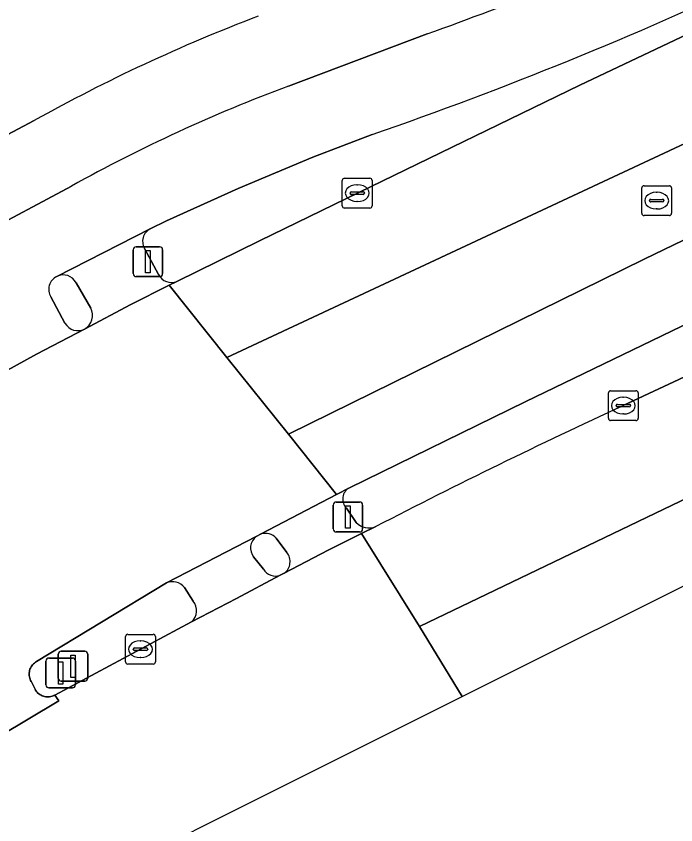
# Model space of a CAD drawing. Extents: x 157445 to 158888, y 383061 to 384688.
# Drawn here: x 158837.37 to 158859.49, y 383805.8 to 383832.92 of the extents above; entities that cross this region are included whole.
import ezdxf

# ---------------------------------------------------------------- set-up
doc = ezdxf.new("R2010")
doc.units = 0
for name, color, linetype in [('IMGEO_Berm_groen', 7, 'Continuous'), ('IMGEO_Berm_open', 7, 'Continuous'), ('IMGEO_Fietspad_gesloten', 7, 'Continuous'), ('IMGEO_Fietspad_open', 7, 'Continuous'), ('IMGEO_Kolk', 7, 'Continuous'), ('IMGEO_Lichtmast', 7, 'Continuous'), ('IMGEO_OVBaan_gesloten', 7, 'Continuous'), ('IMGEO_Rijbaan_regionaal_gesloten', 7, 'Continuous'), ('IMGEO_Rioolput', 7, 'Continuous'), ('IMGEO_Verkeerseiland_open', 7, 'Continuous'), ('IMGEO_Verkeersregelinstallatiepaal', 7, 'Continuous'), ('IMGEO_Voetpad_open', 7, 'Continuous')]:
    doc.layers.add(name, color=color, linetype=linetype)

msp = doc.modelspace()

# ---------------------------------------------------------------- linework, layer by layer
at = {"layer": 'IMGEO_Berm_groen'}
msp.add_lwpolyline([(158810.213, 383842.194), (158817.194, 383819.764), (158818.029, 383817.666), (158821.398, 383819.917), (158825.61, 383822.511), (158830.025, 383825.131), (158830.935, 383825.659), (158831.739, 383826.107), (158837.971, 383829.417)], dxfattribs=at)
msp.add_arc((158865.754, 383779.629), 57.015, 110.8214, 119.1631, dxfattribs=at)
at = {"layer": 'IMGEO_Berm_open'}
for points in [[(158842.756, 383824.023), (158845.526, 383825.382), (158848.864, 383827.011), (158856.275, 383830.608), (158863.684, 383834.124), (158865.722, 383835.055), (158866.279, 383835.309), (158868.627, 383836.382), (158868.661, 383836.398), (158871.647, 383837.799), (158871.97, 383837.95), (158872.993, 383838.43), (158873.923, 383838.869)], [(158849.31, 383828.952), (158847.315, 383828.187), (158844.814, 383827.146), (158842.409, 383826.056), (158841.865, 383825.789)], [(158841.671, 383825.123), (158842.143, 383824.251)]]:
    msp.add_lwpolyline(points, dxfattribs=at)
for centre, radius, start, end in [((158805.314, 383955.911), 134.366, 289.11327, 295.12798), ((158842.094, 383825.361), 0.485, 118.1366, 209.3826), ((158842.574, 383824.472), 0.484, 207.1345, 292.061)]:
    msp.add_arc(centre, radius, start, end, dxfattribs=at)
at = {"layer": 'IMGEO_Fietspad_gesloten'}
for points in [[(158851.148, 383832.324), (158846.497, 383830.573)], [(158838.729, 383824.19), (158841.865, 383825.789), (158842.409, 383826.056), (158844.814, 383827.146), (158847.315, 383828.187), (158849.31, 383828.952)], [(158839.22, 383827.218), (158833.018, 383823.91), (158832.144, 383823.428), (158831.307, 383822.913)], [(158839.005, 383822.621), (158838.531, 383823.507)], [(158836.637, 383820.812), (158838.051, 383821.584), (158839.665, 383822.425)]]:
    msp.add_lwpolyline(points, dxfattribs=at)
for centre, radius, start, end in [((158812.861, 383939.366), 113.683, 289.68138, 294.21708), ((158805.314, 383955.911), 134.366, 289.11327, 295.12798), ((158865.015, 383780.838), 53.071, 110.422, 119.0813), ((158838.941, 383823.758), 0.481, 116.147, 211.5195), ((158839.438, 383822.87), 0.499, 209.8737, 297.0467)]:
    msp.add_arc(centre, radius, start, end, dxfattribs=at)
at = {"layer": 'IMGEO_Fietspad_open'}
for points in [[(158845.418, 383815.468), (158842.407, 383813.911)], [(158845.66, 383814.366), (158845.331, 383814.781)], [(158843.254, 383812.6), (158844.762, 383813.392), (158846.225, 383814.166)], [(158843.017, 383813.752), (158843.309, 383813.298)]]:
    msp.add_lwpolyline(points, dxfattribs=at)
for centre, radius, start, end in [((158845.721, 383815.081), 0.492, 128.0204, 217.5448), ((158846.069, 383814.624), 0.484, 212.265, 288.7489), ((158842.61, 383813.438), 0.514, 37.5849, 113.1963), ((158842.9, 383812.979), 0.519, 313.0497, 37.9395)]:
    msp.add_arc(centre, radius, start, end, dxfattribs=at)
at = {"layer": 'IMGEO_Kolk'}
for p, q in [((158848.307, 383826.559), (158848.307, 383827.411)), ((158848.382, 383827.485), (158849.234, 383827.485)), ((158849.308, 383827.411), (158849.308, 383826.559)), ((158848.609, 383827.028), (158849.007, 383827.028)), ((158848.795, 383827.265), (158848.82, 383827.265)), ((158848.566, 383826.979), (158848.566, 383826.991)), ((158849.004, 383826.942), (158848.606, 383826.942)), ((158849.05, 383826.991), (158849.05, 383826.979)), ((158849.234, 383826.485), (158848.382, 383826.485)), ((158848.818, 383826.705), (158848.793, 383826.705)), ((158857.23, 383819.431), (158857.23, 383820.283)), ((158857.305, 383820.357), (158858.157, 383820.357)), ((158858.231, 383820.283), (158858.231, 383819.431)), ((158857.718, 383820.137), (158857.743, 383820.137)), ((158857.489, 383819.851), (158857.489, 383819.863)), ((158857.927, 383819.814), (158857.529, 383819.814)), ((158857.532, 383819.9), (158857.93, 383819.9)), ((158857.973, 383819.863), (158857.973, 383819.851)), ((158857.741, 383819.577), (158857.716, 383819.577)), ((158858.157, 383819.357), (158857.305, 383819.357)), ((158841.037, 383811.259), (158841.037, 383812.111)), ((158841.112, 383812.185), (158841.964, 383812.185)), ((158842.038, 383812.111), (158842.038, 383811.259)), ((158841.525, 383811.965), (158841.55, 383811.965)), ((158841.296, 383811.679), (158841.296, 383811.691)), ((158841.734, 383811.642), (158841.336, 383811.642)), ((158841.339, 383811.728), (158841.737, 383811.728)), ((158841.78, 383811.691), (158841.78, 383811.679)), ((158841.548, 383811.405), (158841.523, 383811.405)), ((158841.964, 383811.185), (158841.112, 383811.185))]:
    msp.add_line(p, q, dxfattribs=at)
for points in [[(158848.307, 383826.559), (158848.307, 383827.411)], [(158848.382, 383827.485), (158849.234, 383827.485)], [(158849.308, 383827.411), (158849.308, 383826.559)], [(158849.234, 383826.485), (158848.382, 383826.485)], [(158857.23, 383819.431), (158857.23, 383820.283)], [(158857.305, 383820.357), (158858.157, 383820.357)], [(158858.231, 383820.283), (158858.231, 383819.431)], [(158858.157, 383819.357), (158857.305, 383819.357)], [(158841.037, 383811.259), (158841.037, 383812.111)], [(158841.112, 383812.185), (158841.964, 383812.185)], [(158842.038, 383812.111), (158842.038, 383811.259)], [(158841.964, 383811.185), (158841.112, 383811.185)]]:
    msp.add_lwpolyline(points, dxfattribs=at)
for centre, radius, start, end in [((158848.384, 383827.409), 0.0765, 91.552, 178.448), ((158848.384, 383827.409), 0.0765, 91.552, 178.448), ((158849.232, 383827.409), 0.0765, 1.552, 88.448), ((158849.232, 383827.409), 0.0765, 1.552, 88.448), ((158848.606, 383826.988), 0.0403, 85.8775, 175.7526), ((158849.011, 383826.99), 0.0386, 1.7309, 96.639), ((158848.603, 383826.978), 0.0366, 178.938, 274.7102), ((158849.007, 383826.985), 0.043, 264.8664, 352.4533), ((158848.384, 383826.561), 0.0765, 181.552, 268.448), ((158848.384, 383826.561), 0.0765, 181.552, 268.448), ((158849.232, 383826.561), 0.0765, 271.552, 358.448), ((158849.232, 383826.561), 0.0765, 271.552, 358.448), ((158857.307, 383820.281), 0.0765, 91.552, 178.448), ((158857.307, 383820.281), 0.0765, 91.552, 178.448), ((158858.155, 383820.281), 0.0765, 1.552, 88.448), ((158858.155, 383820.281), 0.0765, 1.552, 88.448), ((158857.529, 383819.86), 0.0403, 85.8775, 175.7526), ((158857.526, 383819.85), 0.0366, 178.938, 274.7102), ((158857.93, 383819.857), 0.043, 264.8664, 352.4533), ((158857.934, 383819.862), 0.0386, 1.7309, 96.639), ((158857.307, 383819.433), 0.0765, 181.552, 268.448), ((158857.307, 383819.433), 0.0765, 181.552, 268.448), ((158858.155, 383819.433), 0.0765, 271.552, 358.448), ((158858.155, 383819.433), 0.0765, 271.552, 358.448), ((158841.114, 383812.109), 0.0765, 91.552, 178.448), ((158841.114, 383812.109), 0.0765, 91.552, 178.448), ((158841.962, 383812.109), 0.0765, 1.552, 88.448), ((158841.962, 383812.109), 0.0765, 1.552, 88.448), ((158841.336, 383811.688), 0.0403, 85.8775, 175.7526), ((158841.333, 383811.678), 0.0366, 178.938, 274.7102), ((158841.737, 383811.685), 0.043, 264.8664, 352.4533), ((158841.741, 383811.69), 0.0386, 1.7309, 96.639), ((158841.114, 383811.261), 0.0765, 181.552, 268.448), ((158841.114, 383811.261), 0.0765, 181.552, 268.448), ((158841.962, 383811.261), 0.0765, 271.552, 358.448), ((158841.962, 383811.261), 0.0765, 271.552, 358.448)]:
    msp.add_arc(centre, radius, start, end, dxfattribs=at)
for centre, major_axis, ratio, start_param, end_param in [((158848.794, 383826.985), (-0.387, 0.002), 0.722429, 4.712389, 7.853982), ((158848.819, 383826.985), (-0.39, 0.002), 0.717154, 1.570796, 4.712389), ((158857.717, 383819.857), (-0.387, 0.002), 0.722429, 4.712389, 7.853982), ((158857.742, 383819.857), (-0.39, 0.002), 0.717154, 1.570796, 4.712389), ((158841.524, 383811.685), (-0.387, 0.002), 0.722429, 4.712389, 7.853982), ((158841.549, 383811.685), (-0.39, 0.002), 0.717154, 1.570796, 4.712389)]:
    msp.add_ellipse(centre, major_axis=major_axis, ratio=ratio, start_param=start_param, end_param=end_param, dxfattribs=at)
at = {"layer": 'IMGEO_Lichtmast'}
for p, q in [((158838.88, 383811.615), (158839.67, 383811.615)), ((158839.67, 383811.615), (158838.88, 383811.615)), ((158838.78, 383810.715), (158838.78, 383811.515)), ((158838.78, 383811.515), (158838.78, 383810.715)), ((158839.77, 383811.515), (158839.77, 383810.715)), ((158839.77, 383810.715), (158839.77, 383811.515)), ((158839.67, 383810.615), (158838.88, 383810.615)), ((158838.88, 383810.615), (158839.67, 383810.615))]:
    msp.add_line(p, q, dxfattribs=at)
msp.add_lwpolyline([(158839.2, 383811.49), (158839.35, 383811.49), (158839.35, 383810.74), (158839.2, 383810.74), (158839.2, 383811.49)], dxfattribs=at)
for centre, start, end in [((158838.88, 383811.515), 90, 180), ((158838.88, 383811.515), 90, 180), ((158839.67, 383811.515), 0, 90), ((158839.67, 383811.515), 360, 90), ((158838.88, 383810.715), 180, 270), ((158838.88, 383810.715), 180, 270), ((158839.67, 383810.715), 270, 0), ((158839.67, 383810.715), 270, 0)]:
    msp.add_arc(centre, 0.1, start, end, dxfattribs=at)
at = {"layer": 'IMGEO_OVBaan_gesloten'}
for points in [[(158886.555, 383829.234), (158883.218, 383831.779), (158881.276, 383830.872), (158880.913, 383830.703), (158877.907, 383829.298), (158875.549, 383828.197), (158875.036, 383827.958), (158872.683, 383826.86), (158865.243, 383823.368), (158857.732, 383819.856)], [(158849.429, 383815.8), (158848.954, 383815.564), (158850.891, 383812.453), (158868.099, 383820.712), (158886.555, 383829.234)], [(158815.971, 383789.724), (158828.008, 383797.949), (158834.346, 383801.115), (158852.323, 383810.095), (158850.891, 383812.453), (158848.954, 383815.564), (158847.829, 383815.004), (158846.362, 383814.238), (158846.225, 383814.166), (158844.762, 383813.392), (158843.254, 383812.6), (158838.664, 383810.149), (158838.794, 383809.959), (158821.977, 383799.899), (158821.877, 383800.028), (158820.853, 383799.375), (158818.164, 383797.553), (158815.28, 383795.626), (158812.898, 383793.979), (158814.946, 383791.079), (158814.981, 383791.033), (158815.971, 383789.724)]]:
    msp.add_lwpolyline(points, dxfattribs=at)
msp.add_lwpolyline([(158886.555, 383829.234), (158868.099, 383820.712), (158850.891, 383812.453), (158852.323, 383810.095), (158888.17, 383828.002)], close=True, dxfattribs=at)
msp.add_arc((158943.482, 383633.791), 204.873, 114.74316, 117.32768, dxfattribs=at)
at = {"layer": 'IMGEO_Rijbaan_regionaal_gesloten'}
for points in [[(158876.859, 383836.63), (158873.923, 383838.869), (158872.993, 383838.43), (158871.97, 383837.95), (158871.647, 383837.799), (158868.661, 383836.398), (158868.627, 383836.382), (158866.279, 383835.309), (158865.722, 383835.055), (158863.684, 383834.124), (158856.275, 383830.608), (158848.864, 383827.011), (158845.526, 383825.382), (158842.756, 383824.023), (158842.498, 383823.893), (158844.435, 383821.474)], [(158879.303, 383834.765), (158876.859, 383836.63), (158844.435, 383821.474), (158846.499, 383818.895), (158858.436, 383824.766), (158867.575, 383829.186), (158869.139, 383829.975), (158869.855, 383830.339), (158871.127, 383830.936), (158871.658, 383831.182), (158874.015, 383832.287), (158877.011, 383833.691), (158877.356, 383833.853)], [(158862.112, 383823.722), (158862.871, 383824.206), (158863.584, 383824.757), (158864.245, 383825.369), (158864.493, 383825.629), (158866.583, 383827.81), (158866.682, 383827.93), (158867.225, 383828.522), (158867.819, 383829.063), (158868.459, 383829.548), (158869.139, 383829.975), (158867.575, 383829.186), (158858.436, 383824.766), (158846.499, 383818.895), (158848.115, 383816.877), (158848.545, 383817.102), (158854.439, 383819.983), (158861.312, 383823.307)]]:
    msp.add_lwpolyline(points, close=True, dxfattribs=at)
for points in [[(158838.794, 383809.959), (158838.664, 383810.149), (158838.65, 383810.141), (158838.612, 383810.123), (158838.573, 383810.108), (158838.532, 383810.097), (158838.49, 383810.089), (158838.448, 383810.085), (158838.406, 383810.085), (158838.363, 383810.089), (158838.322, 383810.096), (158838.281, 383810.107), (158838.241, 383810.122), (158838.203, 383810.14), (158838.166, 383810.162), (158838.132, 383810.186), (158838.1, 383810.214), (158838.07, 383810.245), (158838.044, 383810.278), (158838.02, 383810.313), (158838, 383810.35), (158837.88, 383810.592), (158837.873, 383810.603), (158837.853, 383810.64), (158837.835, 383810.68), (158837.822, 383810.72), (158837.812, 383810.762), (158837.806, 383810.804), (158837.804, 383810.847), (158837.805, 383810.89), (158837.81, 383810.932), (158837.82, 383810.974), (158837.832, 383811.015), (158837.849, 383811.054), (158837.869, 383811.092), (158837.892, 383811.128), (158837.918, 383811.162), (158837.947, 383811.193), (158837.979, 383811.222), (158838.014, 383811.248), (158838.05, 383811.27), (158842.407, 383813.911), (158845.418, 383815.468), (158845.58, 383815.552), (158848.115, 383816.877), (158846.499, 383818.895), (158844.435, 383821.474), (158842.498, 383823.893), (158841.219, 383823.249), (158839.665, 383822.425), (158838.051, 383821.584), (158836.637, 383820.812)], [(158821.977, 383799.899), (158838.794, 383809.959)]]:
    msp.add_lwpolyline(points, dxfattribs=at)
at = {"layer": 'IMGEO_Rioolput'}
for p, q in [((158858.351, 383826.308), (158858.351, 383827.16)), ((158858.426, 383827.234), (158859.278, 383827.234)), ((158859.352, 383827.16), (158859.352, 383826.308)), ((158858.653, 383826.777), (158859.051, 383826.777)), ((158858.839, 383827.014), (158858.864, 383827.014)), ((158858.61, 383826.728), (158858.61, 383826.74)), ((158859.048, 383826.691), (158858.65, 383826.691)), ((158859.094, 383826.74), (158859.094, 383826.728)), ((158859.278, 383826.234), (158858.426, 383826.234)), ((158858.862, 383826.454), (158858.837, 383826.454))]:
    msp.add_line(p, q, dxfattribs=at)
for points in [[(158858.351, 383826.308), (158858.351, 383827.16)], [(158858.426, 383827.234), (158859.278, 383827.234)], [(158859.352, 383827.16), (158859.352, 383826.308)], [(158859.278, 383826.234), (158858.426, 383826.234)]]:
    msp.add_lwpolyline(points, dxfattribs=at)
for centre, radius, start, end in [((158858.428, 383827.158), 0.0765, 91.552, 178.448), ((158858.428, 383827.158), 0.0765, 91.552, 178.448), ((158859.276, 383827.158), 0.0765, 1.552, 88.448), ((158859.276, 383827.158), 0.0765, 1.552, 88.448), ((158858.65, 383826.737), 0.0403, 85.8775, 175.7526), ((158859.055, 383826.739), 0.0386, 1.7309, 96.639), ((158858.647, 383826.727), 0.0366, 178.938, 274.7102), ((158859.051, 383826.734), 0.043, 264.8664, 352.4533), ((158858.428, 383826.31), 0.0765, 181.552, 268.448), ((158858.428, 383826.31), 0.0765, 181.552, 268.448), ((158859.276, 383826.31), 0.0765, 271.552, 358.448), ((158859.276, 383826.31), 0.0765, 271.552, 358.448)]:
    msp.add_arc(centre, radius, start, end, dxfattribs=at)
for centre, major_axis, ratio, start_param, end_param in [((158858.838, 383826.734), (-0.387, 0.002), 0.722429, 4.712389, 7.853982), ((158858.863, 383826.734), (-0.39, 0.002), 0.717154, 1.570796, 4.712389)]:
    msp.add_ellipse(centre, major_axis=major_axis, ratio=ratio, start_param=start_param, end_param=end_param, dxfattribs=at)
at = {"layer": 'IMGEO_Verkeerseiland_open'}
for points in [[(158839.872, 383823.131), (158839.38, 383823.977)], [(158838.531, 383823.507), (158839.005, 383822.621)], [(158845.58, 383815.552), (158845.418, 383815.468)], [(158846.45, 383814.93), (158846.093, 383815.41)], [(158845.331, 383814.781), (158845.66, 383814.366)], [(158846.225, 383814.166), (158846.362, 383814.238)], [(158842.407, 383813.911), (158838.05, 383811.27), (158838.014, 383811.248), (158837.979, 383811.222), (158837.947, 383811.193), (158837.918, 383811.162), (158837.892, 383811.128), (158837.869, 383811.092), (158837.849, 383811.054), (158837.832, 383811.015), (158837.82, 383810.974), (158837.81, 383810.932), (158837.805, 383810.89), (158837.804, 383810.847), (158837.806, 383810.804), (158837.812, 383810.762), (158837.822, 383810.72), (158837.835, 383810.68), (158837.853, 383810.64), (158837.873, 383810.603), (158837.88, 383810.592), (158838, 383810.35), (158838.02, 383810.313), (158838.044, 383810.278), (158838.07, 383810.245), (158838.1, 383810.214), (158838.132, 383810.186), (158838.166, 383810.162), (158838.203, 383810.14), (158838.241, 383810.122), (158838.281, 383810.107), (158838.322, 383810.096), (158838.363, 383810.089), (158838.406, 383810.085), (158838.448, 383810.085), (158838.49, 383810.089), (158838.532, 383810.097), (158838.573, 383810.108), (158838.612, 383810.123), (158838.65, 383810.141), (158838.664, 383810.149), (158843.254, 383812.6)], [(158843.309, 383813.298), (158843.017, 383813.752)]]:
    msp.add_lwpolyline(points, dxfattribs=at)
for centre, radius, start, end in [((158838.941, 383823.758), 0.481, 116.147, 211.5195), ((158838.947, 383823.756), 0.486, 27.0256, 116.7393), ((158839.387, 383822.89), 0.541, 300.8597, 26.4579), ((158839.438, 383822.87), 0.499, 209.8737, 297.0467), ((158845.721, 383815.081), 0.492, 128.0204, 217.5448), ((158845.725, 383815.079), 0.494, 41.9577, 107.0978), ((158846.069, 383814.627), 0.487, 306.9813, 38.5242), ((158846.069, 383814.624), 0.484, 212.265, 288.7489), ((158842.61, 383813.438), 0.514, 37.5849, 113.1963), ((158842.9, 383812.979), 0.519, 313.0497, 37.9395)]:
    msp.add_arc(centre, radius, start, end, dxfattribs=at)
at = {"layer": 'IMGEO_Verkeersregelinstallatiepaal'}
for p, q in [((158841.391, 383825.185), (158842.181, 383825.185)), ((158842.181, 383825.185), (158841.391, 383825.185)), ((158841.291, 383824.285), (158841.291, 383825.085)), ((158841.291, 383825.085), (158841.291, 383824.285)), ((158842.281, 383825.085), (158842.281, 383824.285)), ((158842.281, 383824.285), (158842.281, 383825.085)), ((158842.181, 383824.185), (158841.391, 383824.185)), ((158841.391, 383824.185), (158842.181, 383824.185)), ((158847.999, 383815.721), (158847.999, 383816.521)), ((158847.999, 383816.521), (158847.999, 383815.721)), ((158848.099, 383816.621), (158848.889, 383816.621)), ((158848.889, 383816.621), (158848.099, 383816.621)), ((158848.989, 383816.521), (158848.989, 383815.721)), ((158848.989, 383815.721), (158848.989, 383816.521)), ((158848.889, 383815.621), (158848.099, 383815.621)), ((158848.099, 383815.621), (158848.889, 383815.621)), ((158838.467, 383811.389), (158839.257, 383811.389)), ((158839.257, 383811.389), (158838.467, 383811.389)), ((158838.367, 383810.489), (158838.367, 383811.289)), ((158838.367, 383811.289), (158838.367, 383810.489)), ((158839.357, 383811.289), (158839.357, 383810.489)), ((158839.357, 383810.489), (158839.357, 383811.289)), ((158839.257, 383810.389), (158838.467, 383810.389)), ((158838.467, 383810.389), (158839.257, 383810.389))]:
    msp.add_line(p, q, dxfattribs=at)
for points in [[(158841.711, 383825.06), (158841.861, 383825.06), (158841.861, 383824.31), (158841.711, 383824.31), (158841.711, 383825.06)], [(158848.419, 383816.496), (158848.569, 383816.496), (158848.569, 383815.746), (158848.419, 383815.746), (158848.419, 383816.496)], [(158838.787, 383811.264), (158838.937, 383811.264), (158838.937, 383810.514), (158838.787, 383810.514), (158838.787, 383811.264)]]:
    msp.add_lwpolyline(points, dxfattribs=at)
for centre, start, end in [((158841.391, 383825.085), 90, 180), ((158841.391, 383825.085), 90, 180), ((158842.181, 383825.085), 0, 90), ((158842.181, 383825.085), 360, 90), ((158841.391, 383824.285), 180, 270), ((158841.391, 383824.285), 180, 270), ((158842.181, 383824.285), 270, 0), ((158842.181, 383824.285), 270, 0), ((158848.099, 383816.521), 90, 180), ((158848.099, 383816.521), 90, 180), ((158848.889, 383816.521), 0, 90), ((158848.889, 383816.521), 360, 90), ((158848.099, 383815.721), 180, 270), ((158848.099, 383815.721), 180, 270), ((158848.889, 383815.721), 270, 0), ((158848.889, 383815.721), 270, 0), ((158838.467, 383811.289), 90, 180), ((158838.467, 383811.289), 90, 180), ((158839.257, 383811.289), 0, 90), ((158839.257, 383811.289), 360, 90), ((158838.467, 383810.489), 180, 270), ((158838.467, 383810.489), 180, 270), ((158839.257, 383810.489), 270, 0), ((158839.257, 383810.489), 270, 0)]:
    msp.add_arc(centre, 0.1, start, end, dxfattribs=at)
at = {"layer": 'IMGEO_Voetpad_open'}
for points in [[(158883.218, 383831.779), (158879.303, 383834.765), (158877.356, 383833.853), (158877.011, 383833.691), (158874.015, 383832.287), (158871.658, 383831.182), (158871.127, 383830.936), (158869.855, 383830.339), (158869.139, 383829.975), (158868.459, 383829.548), (158867.819, 383829.063), (158867.225, 383828.522), (158866.682, 383827.93), (158866.583, 383827.81), (158864.493, 383825.629), (158864.245, 383825.369), (158863.584, 383824.757), (158862.871, 383824.206), (158862.112, 383823.722), (158861.312, 383823.307), (158854.439, 383819.983), (158848.545, 383817.102)], [(158846.497, 383830.573), (158851.148, 383832.324)], [(158857.732, 383819.856), (158865.243, 383823.368), (158872.683, 383826.86), (158875.036, 383827.958), (158875.549, 383828.197), (158877.907, 383829.298), (158880.913, 383830.703), (158881.276, 383830.872), (158883.218, 383831.779)], [(158837.971, 383829.417), (158831.739, 383826.107), (158830.935, 383825.659), (158830.025, 383825.131), (158825.61, 383822.511), (158821.398, 383819.917), (158818.029, 383817.666), (158818.678, 383815.877), (158818.737, 383815.776)], [(158831.307, 383822.913), (158832.144, 383823.428), (158833.018, 383823.91), (158839.22, 383827.218)], [(158841.865, 383825.789), (158838.729, 383824.19)], [(158842.143, 383824.251), (158841.671, 383825.123)], [(158839.38, 383823.977), (158839.872, 383823.131)], [(158839.665, 383822.425), (158841.219, 383823.249), (158842.498, 383823.893), (158842.756, 383824.023)], [(158848.545, 383817.102), (158848.115, 383816.877), (158845.58, 383815.552)], [(158848.772, 383815.942), (158848.443, 383816.418)], [(158848.443, 383816.418), (158848.772, 383815.942)], [(158846.362, 383814.238), (158847.829, 383815.004), (158848.954, 383815.564), (158849.429, 383815.8)], [(158846.093, 383815.41), (158846.45, 383814.93)]]:
    msp.add_lwpolyline(points, dxfattribs=at)
for centre, radius, start, end in [((158812.861, 383939.366), 113.683, 289.68138, 294.21708), ((158865.754, 383779.629), 57.015, 110.8214, 119.1631), ((158865.015, 383780.838), 53.071, 110.422, 119.0813), ((158842.094, 383825.361), 0.485, 118.1366, 209.3826), ((158838.947, 383823.756), 0.486, 27.0256, 116.7393), ((158842.574, 383824.472), 0.484, 207.1345, 292.061), ((158839.387, 383822.89), 0.541, 300.8597, 26.4579), ((158943.482, 383633.791), 204.873, 114.74316, 117.32768), ((158848.756, 383816.721), 0.435, 118.9336, 224.1032), ((158848.756, 383816.721), 0.435, 118.9336, 224.1032), ((158849.2, 383816.333), 0.58, 222.3653, 293.2427), ((158849.2, 383816.333), 0.58, 222.3653, 293.2427), ((158845.725, 383815.079), 0.494, 41.9577, 107.0978), ((158846.069, 383814.627), 0.487, 306.9813, 38.5242)]:
    msp.add_arc(centre, radius, start, end, dxfattribs=at)

doc.saveas('drawing.dxf')
